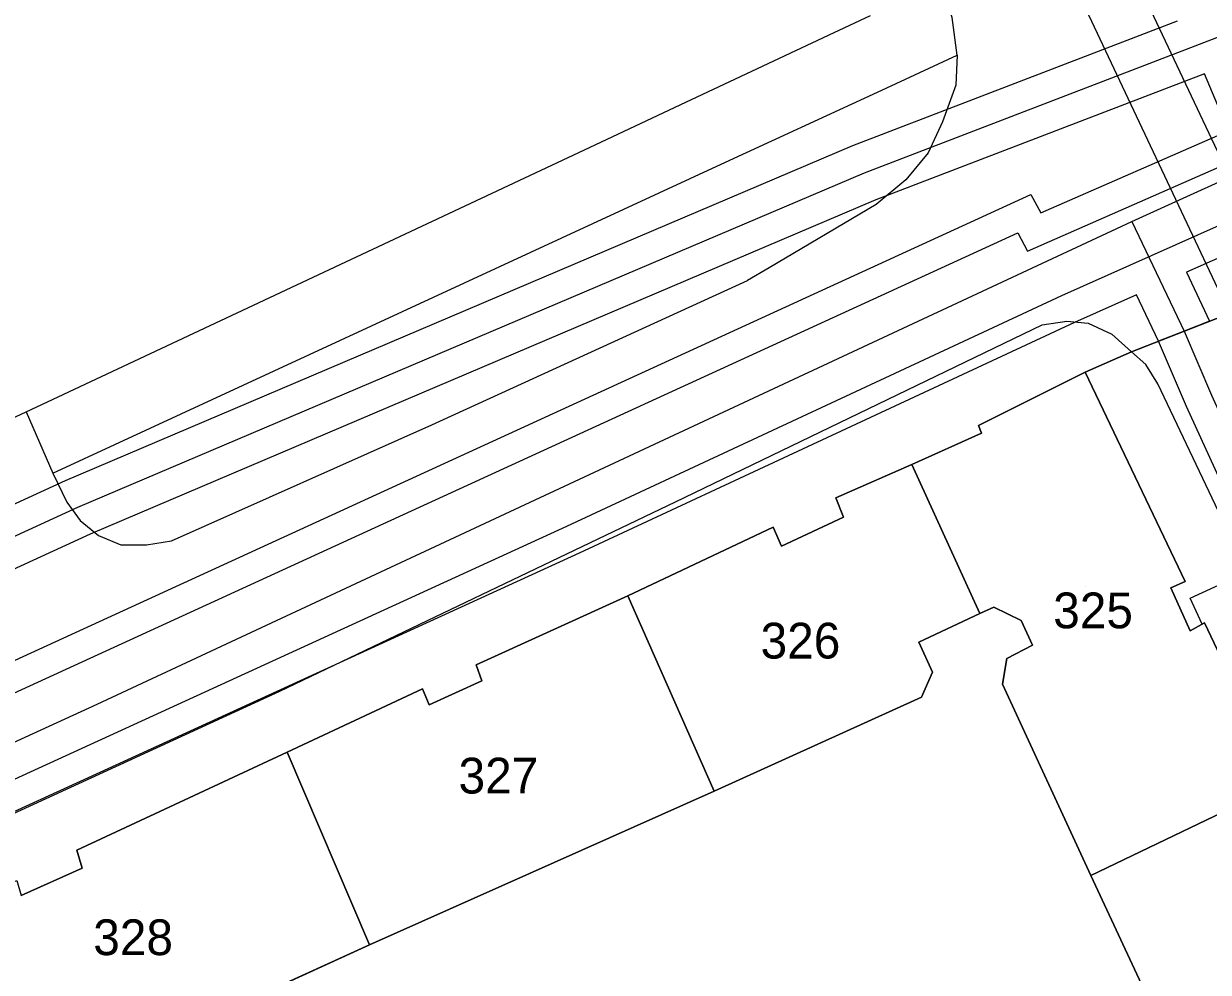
# Model space of a CAD drawing. Extents: x -264070 to -262271, y -1238894 to -1238141.
# Drawn here: x -263749.9 to -263683.6, y -1238538.8 to -1238485.7 of the extents above; entities that cross this region are included whole.
import ezdxf

# ---------------------------------------------------------------- set-up
doc = ezdxf.new("R2010")
doc.units = 0
for name, color, linetype in [('body_kn', 7, 'Continuous'), ('katuz_linie', 7, 'Continuous'), ('kladpar_druhypozemkov', 7, 'Continuous'), ('kladpar_hranice', 7, 'Continuous'), ('kladpar_parcelnecisla', 7, 'Continuous'), ('kladpar_plochy', 7, 'Continuous'), ('linie', 7, 'Continuous'), ('tarchy_linie', 7, 'Continuous'), ('zappar_hrandruhpozemk', 7, 'Continuous'), ('zuob_linie', 7, 'Continuous'), ('zuob_plochy', 7, 'Continuous')]:
    doc.layers.add(name, color=color, linetype=linetype)

msp = doc.modelspace()

# ---------------------------------------------------------------- linework, layer by layer
at = {"layer": 'body_kn'}
for p, q in [((-263704.51, -1238486.2), (-263704.51, -1238486.2)), ((-263697.62, -1238487.46), (-263697.62, -1238487.46)), ((-263697.62, -1238487.46), (-263697.62, -1238487.46)), ((-263683.79, -1238488.51), (-263683.79, -1238488.51)), ((-263702.09, -1238489.53), (-263702.09, -1238489.53)), ((-263697.7, -1238489.15), (-263697.7, -1238489.15)), ((-263712.5, -1238489.95), (-263712.5, -1238489.95)), ((-263698.44, -1238491.2), (-263698.44, -1238491.2)), ((-263718.49, -1238492.76), (-263718.49, -1238492.76)), ((-263703.47, -1238492.52), (-263703.47, -1238492.52)), ((-263699.25, -1238492.92), (-263699.25, -1238492.92)), ((-263710.83, -1238493.56), (-263710.83, -1238493.56)), ((-263702.82, -1238494.04), (-263702.82, -1238494.04)), ((-263700.5, -1238494.44), (-263700.5, -1238494.44)), ((-263693.5, -1238495.26), (-263693.5, -1238495.26)), ((-263702.17, -1238495.56), (-263702.17, -1238495.56)), ((-263702.16, -1238495.82), (-263702.16, -1238495.82)), ((-263692.95, -1238496.29), (-263692.95, -1238496.29)), ((-263687.85, -1238496.76), (-263687.85, -1238496.76)), ((-263687.85, -1238496.76), (-263687.85, -1238496.76)), ((-263694.23, -1238497.41), (-263694.23, -1238497.41)), ((-263693.7, -1238498.42), (-263693.7, -1238498.42)), ((-263708.15, -1238499.36), (-263708.15, -1238499.36)), ((-263709.36, -1238500.07), (-263709.36, -1238500.07)), ((-263684.79, -1238499.61), (-263684.79, -1238499.61)), ((-263691.77, -1238500.91), (-263691.77, -1238500.91)), ((-263687.6, -1238500.87), (-263687.6, -1238500.87)), ((-263692.87, -1238502.55), (-263692.87, -1238502.55)), ((-263691.49, -1238502.35), (-263691.49, -1238502.35)), ((-263691.07, -1238502.41), (-263691.07, -1238502.41)), ((-263690.29, -1238502.46), (-263690.29, -1238502.46)), ((-263688.98, -1238503.06), (-263688.98, -1238503.06)), ((-263686.37, -1238503.47), (-263686.37, -1238503.47)), ((-263684.93, -1238502.91), (-263684.93, -1238502.91)), ((-263684.93, -1238502.91), (-263684.93, -1238502.91)), ((-263687.87, -1238504.06), (-263687.87, -1238504.06)), ((-263687.07, -1238504.76), (-263687.07, -1238504.76)), ((-263690.46, -1238505.2), (-263690.46, -1238505.2)), ((-263686.39, -1238505.85), (-263686.39, -1238505.85)), ((-263747.94, -1238506.58), (-263747.94, -1238506.58)), ((-263749.73, -1238507.42), (-263749.73, -1238507.42)), ((-263749.73, -1238507.42), (-263749.73, -1238507.42)), ((-263684.8, -1238507.11), (-263684.8, -1238507.11)), ((-263727.02, -1238508.14), (-263727.02, -1238508.14)), ((-263696.43, -1238508.17), (-263696.43, -1238508.17)), ((-263696.27, -1238508.61), (-263696.27, -1238508.61)), ((-263700.17, -1238510.36), (-263700.17, -1238510.36)), ((-263748.24, -1238510.85), (-263748.24, -1238510.85)), ((-263748.24, -1238510.85), (-263748.24, -1238510.85)), ((-263747.52, -1238511.25), (-263747.52, -1238511.25)), ((-263747.45, -1238512.47), (-263747.45, -1238512.47)), ((-263746.83, -1238512.75), (-263746.83, -1238512.75)), ((-263713.39, -1238512.45), (-263713.39, -1238512.45)), ((-263704.41, -1238512.23), (-263704.41, -1238512.23)), ((-263703.99, -1238513.3), (-263703.99, -1238513.3)), ((-263746.7, -1238513.5), (-263746.7, -1238513.5)), ((-263719.48, -1238513.81), (-263719.48, -1238513.81)), ((-263707.92, -1238513.87), (-263707.92, -1238513.87)), ((-263707.92, -1238513.87), (-263707.92, -1238513.87)), ((-263746.14, -1238514.25), (-263746.14, -1238514.25)), ((-263745.67, -1238514.33), (-263745.67, -1238514.33)), ((-263741.59, -1238514.63), (-263741.59, -1238514.63)), ((-263744.42, -1238514.85), (-263744.42, -1238514.85)), ((-263742.99, -1238514.86), (-263742.99, -1238514.86)), ((-263718.79, -1238515.31), (-263718.79, -1238515.31)), ((-263707.46, -1238514.92), (-263707.46, -1238514.92)), ((-263685.68, -1238517.26), (-263685.68, -1238517.26)), ((-263684.86, -1238516.91), (-263684.86, -1238516.91)), ((-263716.06, -1238517.71), (-263716.06, -1238517.71)), ((-263716.06, -1238517.71), (-263716.06, -1238517.71)), ((-263684.59, -1238517.83), (-263684.59, -1238517.83)), ((-263696.36, -1238518.7), (-263696.36, -1238518.7)), ((-263695.58, -1238518.33), (-263695.58, -1238518.33)), ((-263694.04, -1238519.09), (-263694.04, -1238519.09)), ((-263683.91, -1238519.29), (-263683.91, -1238519.29)), ((-263683.78, -1238519.22), (-263683.78, -1238519.22)), ((-263684.59, -1238519.67), (-263684.59, -1238519.67)), ((-263684.59, -1238519.67), (-263684.59, -1238519.67)), ((-263699.78, -1238520.3), (-263699.78, -1238520.3)), ((-263693.41, -1238520.47), (-263693.41, -1238520.47)), ((-263694.84, -1238521.21), (-263694.84, -1238521.21)), ((-263724.54, -1238521.56), (-263724.54, -1238521.56)), ((-263699, -1238521.97), (-263699, -1238521.97)), ((-263724.22, -1238522.46), (-263724.22, -1238522.46)), ((-263695.1, -1238522.64), (-263695.1, -1238522.64)), ((-263735.53, -1238523.04), (-263735.53, -1238523.04)), ((-263735.53, -1238523.04), (-263735.53, -1238523.04)), ((-263727.55, -1238522.91), (-263727.55, -1238522.91)), ((-263699.62, -1238523.38), (-263699.62, -1238523.38)), ((-263699.62, -1238523.38), (-263699.62, -1238523.38)), ((-263745.75, -1238523.77), (-263745.75, -1238523.77)), ((-263727.17, -1238523.8), (-263727.17, -1238523.8)), ((-263735.12, -1238526.44), (-263735.12, -1238526.44)), ((-263735.12, -1238526.44), (-263735.12, -1238526.44)), ((-263711.22, -1238528.63), (-263711.22, -1238528.63)), ((-263746.9, -1238531.93), (-263746.9, -1238531.93)), ((-263746.59, -1238532.94), (-263746.59, -1238532.94)), ((-263690.15, -1238533.34), (-263690.15, -1238533.34)), ((-263730.52, -1238537.23), (-263730.52, -1238537.23))]:
    msp.add_line(p, q, dxfattribs=at)
at = {"layer": 'katuz_linie'}
msp.add_lwpolyline([(-263904.62, -1238577.05), (-263898.4, -1238574.47), (-263896.49, -1238573.62), (-263856.97, -1238556.17), (-263854.46, -1238555.06), (-263852.95, -1238554.4), (-263817.58, -1238538.75), (-263814.84, -1238537.54), (-263814.47, -1238537.38), (-263805, -1238533.05), (-263804.1, -1238532.62), (-263798.32, -1238529.9), (-263797.41, -1238529.47), (-263787.53, -1238524.91), (-263786.42, -1238524.4), (-263757.31, -1238510.93), (-263753.78, -1238509.3), (-263749.73, -1238507.42), (-263747.94, -1238506.58), (-263718.49, -1238492.76), (-263712.5, -1238489.95), (-263704.51, -1238486.2), (-263702.48, -1238485.24)], dxfattribs=at)
at = {"layer": 'kladpar_druhypozemkov'}
for p, q in [((-263690.44, -1238517.21), (-263690.44, -1238517.21)), ((-263706.39, -1238519.46), (-263706.39, -1238519.46)), ((-263723.44, -1238526.61), (-263723.44, -1238526.61)), ((-263743.39, -1238535.36), (-263743.39, -1238535.36))]:
    msp.add_line(p, q, dxfattribs=at)
at = {"layer": 'kladpar_hranice'}
for p, q in [((-263711.22, -1238528.63), (-263699.62, -1238523.38)), ((-263730.52, -1238537.23), (-263711.22, -1238528.63)), ((-263753.82, -1238547.84), (-263730.52, -1238537.23))]:
    msp.add_line(p, q, dxfattribs=at)
for points in [[(-263904.62, -1238577.05), (-263898.4, -1238574.47), (-263896.49, -1238573.62), (-263856.97, -1238556.17), (-263854.46, -1238555.06), (-263852.95, -1238554.4), (-263817.58, -1238538.75), (-263814.84, -1238537.54), (-263814.47, -1238537.38), (-263805, -1238533.05), (-263804.1, -1238532.62), (-263798.32, -1238529.9), (-263797.41, -1238529.47), (-263787.53, -1238524.91), (-263786.42, -1238524.4), (-263757.31, -1238510.93), (-263753.78, -1238509.3), (-263749.73, -1238507.42), (-263747.94, -1238506.58), (-263718.49, -1238492.76), (-263712.5, -1238489.95), (-263704.51, -1238486.2), (-263702.48, -1238485.24)], [(-263674.58, -1238498.85), (-263687.87, -1238504.06), (-263690.46, -1238505.2), (-263696.43, -1238508.17), (-263696.27, -1238508.61), (-263700.17, -1238510.36), (-263704.41, -1238512.23), (-263703.99, -1238513.3), (-263707.46, -1238514.92), (-263707.92, -1238513.87), (-263716.06, -1238517.71), (-263724.54, -1238521.56), (-263724.22, -1238522.46), (-263727.17, -1238523.8), (-263727.55, -1238522.91), (-263735.12, -1238526.44), (-263746.9, -1238531.93), (-263746.59, -1238532.94), (-263750, -1238534.47)], [(-263679.5, -1238528.24), (-263683.78, -1238519.22), (-263684.59, -1238519.67), (-263685.68, -1238517.26), (-263684.86, -1238516.91), (-263690.46, -1238505.2), (-263687.87, -1238504.06), (-263674.58, -1238498.85)], [(-263684.59, -1238519.67), (-263683.78, -1238519.22), (-263679.5, -1238528.24), (-263690.15, -1238533.34), (-263695.1, -1238522.64), (-263694.84, -1238521.21), (-263693.41, -1238520.47), (-263694.04, -1238519.09), (-263695.58, -1238518.33), (-263696.36, -1238518.7), (-263700.17, -1238510.36), (-263696.27, -1238508.61), (-263696.43, -1238508.17), (-263690.46, -1238505.2), (-263684.86, -1238516.91), (-263685.68, -1238517.26), (-263684.59, -1238519.67)], [(-263707.92, -1238513.87), (-263707.46, -1238514.92), (-263703.99, -1238513.3), (-263704.41, -1238512.23), (-263700.17, -1238510.36), (-263696.36, -1238518.7), (-263699.78, -1238520.3), (-263699, -1238521.97), (-263699.62, -1238523.38), (-263711.22, -1238528.63), (-263716.06, -1238517.71), (-263707.92, -1238513.87)], [(-263716.06, -1238517.71), (-263711.22, -1238528.63), (-263730.52, -1238537.23), (-263735.12, -1238526.44), (-263727.55, -1238522.91), (-263727.17, -1238523.8), (-263724.22, -1238522.46), (-263724.54, -1238521.56), (-263716.06, -1238517.71)], [(-263699.62, -1238523.38), (-263699, -1238521.97), (-263699.78, -1238520.3), (-263696.36, -1238518.7), (-263695.58, -1238518.33), (-263694.04, -1238519.09), (-263693.41, -1238520.47), (-263694.84, -1238521.21), (-263695.1, -1238522.64), (-263690.15, -1238533.34), (-263682.18, -1238550.43)], [(-263735.12, -1238526.44), (-263730.52, -1238537.23), (-263753.82, -1238547.84), (-263757.99, -1238537.04), (-263750.24, -1238533.62), (-263750, -1238534.47), (-263746.59, -1238532.94), (-263746.9, -1238531.93), (-263735.12, -1238526.44)], [(-263675.05, -1238537.69), (-263675.88, -1238538.05), (-263674.89, -1238540.23), (-263674.08, -1238539.86), (-263671.4, -1238545.46), (-263682.18, -1238550.43), (-263690.15, -1238533.34), (-263679.5, -1238528.24), (-263675.05, -1238537.69)]]:
    msp.add_lwpolyline(points, dxfattribs=at)
at = {"layer": 'kladpar_plochy'}
for p, q in [((-263699.78, -1238520.3), (-263696.36, -1238518.7)), ((-263696.36, -1238518.7), (-263695.58, -1238518.33)), ((-263695.58, -1238518.33), (-263694.04, -1238519.09)), ((-263694.04, -1238519.09), (-263693.41, -1238520.47)), ((-263699, -1238521.97), (-263699.78, -1238520.3)), ((-263693.41, -1238520.47), (-263694.84, -1238521.21)), ((-263694.84, -1238521.21), (-263695.1, -1238522.64)), ((-263699.62, -1238523.38), (-263699, -1238521.97)), ((-263695.1, -1238522.64), (-263690.15, -1238533.34)), ((-263711.22, -1238528.63), (-263699.62, -1238523.38)), ((-263730.52, -1238537.23), (-263711.22, -1238528.63)), ((-263690.15, -1238533.34), (-263682.18, -1238550.43)), ((-263753.82, -1238547.84), (-263730.52, -1238537.23))]:
    msp.add_line(p, q, dxfattribs=at)
for points in [[(-263904.62, -1238577.05), (-263898.4, -1238574.47), (-263896.49, -1238573.62), (-263856.97, -1238556.17), (-263854.46, -1238555.06), (-263852.95, -1238554.4), (-263817.58, -1238538.75), (-263814.84, -1238537.54), (-263814.47, -1238537.38), (-263805, -1238533.05), (-263804.1, -1238532.62), (-263798.32, -1238529.9), (-263797.41, -1238529.47), (-263787.53, -1238524.91), (-263786.42, -1238524.4), (-263757.31, -1238510.93), (-263753.78, -1238509.3), (-263749.73, -1238507.42), (-263747.94, -1238506.58), (-263718.49, -1238492.76), (-263712.5, -1238489.95), (-263704.51, -1238486.2), (-263702.48, -1238485.24)], [(-263674.58, -1238498.85), (-263687.87, -1238504.06), (-263690.46, -1238505.2), (-263696.43, -1238508.17), (-263696.27, -1238508.61), (-263700.17, -1238510.36), (-263704.41, -1238512.23), (-263703.99, -1238513.3), (-263707.46, -1238514.92), (-263707.92, -1238513.87), (-263716.06, -1238517.71), (-263724.54, -1238521.56), (-263724.22, -1238522.46), (-263727.17, -1238523.8), (-263727.55, -1238522.91), (-263735.12, -1238526.44), (-263746.9, -1238531.93), (-263746.59, -1238532.94), (-263750, -1238534.47)], [(-263679.5, -1238528.24), (-263683.78, -1238519.22), (-263684.59, -1238519.67), (-263685.68, -1238517.26), (-263684.86, -1238516.91), (-263690.46, -1238505.2), (-263687.87, -1238504.06), (-263674.58, -1238498.85)]]:
    msp.add_lwpolyline(points, dxfattribs=at)
for points in [[(-263684.59, -1238519.67), (-263683.78, -1238519.22), (-263679.5, -1238528.24), (-263690.15, -1238533.34), (-263695.1, -1238522.64), (-263694.84, -1238521.21), (-263693.41, -1238520.47), (-263694.04, -1238519.09), (-263695.58, -1238518.33), (-263696.36, -1238518.7), (-263700.17, -1238510.36), (-263696.27, -1238508.61), (-263696.43, -1238508.17), (-263690.46, -1238505.2), (-263684.86, -1238516.91), (-263685.68, -1238517.26)], [(-263707.92, -1238513.87), (-263707.46, -1238514.92), (-263703.99, -1238513.3), (-263704.41, -1238512.23), (-263700.17, -1238510.36), (-263696.36, -1238518.7), (-263699.78, -1238520.3), (-263699, -1238521.97), (-263699.62, -1238523.38), (-263711.22, -1238528.63), (-263716.06, -1238517.71)], [(-263716.06, -1238517.71), (-263711.22, -1238528.63), (-263730.52, -1238537.23), (-263735.12, -1238526.44), (-263727.55, -1238522.91), (-263727.17, -1238523.8), (-263724.22, -1238522.46), (-263724.54, -1238521.56)], [(-263735.12, -1238526.44), (-263730.52, -1238537.23), (-263753.82, -1238547.84), (-263757.99, -1238537.04), (-263750.24, -1238533.62), (-263750, -1238534.47), (-263746.59, -1238532.94), (-263746.9, -1238531.93)], [(-263675.05, -1238537.69), (-263675.88, -1238538.05), (-263674.89, -1238540.23), (-263674.08, -1238539.86), (-263671.4, -1238545.46), (-263682.18, -1238550.43), (-263690.15, -1238533.34), (-263679.5, -1238528.24)]]:
    msp.add_lwpolyline(points, close=True, dxfattribs=at)
at = {"layer": 'linie'}
for p, q in [((-263689.35, -1238479.53), (-263551.75, -1238771.36)), ((-263554.69, -1238772.72), (-263692.34, -1238480.82))]:
    msp.add_line(p, q, dxfattribs=at)
at = {"layer": 'tarchy_linie'}
msp.add_line((-263687.85, -1238496.76), (-263684.93, -1238502.91), dxfattribs=at)
for points in [[(-264057.8, -1238661.22), (-263991.75, -1238634.81), (-263953.59, -1238615.83), (-263902.45, -1238592.17), (-263894.88, -1238589.22), (-263890.52, -1238587.61), (-263805.72, -1238548.49), (-263694.23, -1238497.41), (-263693.7, -1238498.42), (-263678.65, -1238491.83), (-263679.23, -1238490.22), (-263678.17, -1238489.62), (-263617.23, -1238461.76), (-263560.94, -1238435.5), (-263453.59, -1238385.71), (-263376.05, -1238350.16), (-263329.88, -1238328.77)], [(-264056.86, -1238661.79), (-263955.03, -1238615.7), (-263902.06, -1238590.93), (-263806.02, -1238547.49), (-263797.07, -1238543.46), (-263795.62, -1238546.45), (-263792.71, -1238545.26), (-263745.75, -1238523.77), (-263687.85, -1238496.76), (-263647.2, -1238478.29), (-263550.85, -1238434.28), (-263455.49, -1238390.65), (-263404.28, -1238367.05), (-263358.16, -1238345.65), (-263328.12, -1238332.27)], [(-263932.09, -1238607.52), (-263895.89, -1238591.28), (-263861.61, -1238576.56), (-263827.46, -1238561.85), (-263793.34, -1238547.55), (-263780.97, -1238541.82), (-263758.17, -1238531.52), (-263719.48, -1238513.81), (-263691.77, -1238500.91), (-263677.76, -1238494.67), (-263636.19, -1238475.69), (-263619.38, -1238467.98), (-263592.72, -1238455.89), (-263548.26, -1238435.63), (-263506.75, -1238416.44), (-263445.05, -1238388.54), (-263419.8, -1238377.15), (-263374.36, -1238356.49), (-263352.57, -1238346.28), (-263328.15, -1238332.21)], [(-263902.7, -1238581.17), (-263849.37, -1238556.99), (-263798.45, -1238534.63), (-263747.52, -1238511.25), (-263703.47, -1238492.52), (-263685.3, -1238485.55)], [(-263900.65, -1238582.05), (-263848.69, -1238558.49), (-263797.79, -1238536.14), (-263746.83, -1238512.75), (-263702.82, -1238494.04), (-263681.49, -1238485.86)], [(-263901.23, -1238588.8), (-263806.68, -1238546.03), (-263796.36, -1238541.38), (-263795.96, -1238542.2), (-263693.5, -1238495.26), (-263692.95, -1238496.29), (-263682.44, -1238491.69), (-263683.79, -1238488.51), (-263702.17, -1238495.56), (-263746.14, -1238514.25), (-263797.13, -1238537.65), (-263848.01, -1238559.99), (-263901.34, -1238584.17)], [(-263680.02, -1238497.49), (-263684.79, -1238499.61), (-263683.5, -1238502.35), (-263684.93, -1238502.91), (-263686.37, -1238503.47), (-263687.6, -1238500.87), (-263691.07, -1238502.41), (-263718.79, -1238515.31), (-263757.49, -1238533.02), (-263780.28, -1238543.32), (-263789.96, -1238547.8), (-263788.74, -1238550.66), (-263790.16, -1238551.26), (-263791.59, -1238551.86), (-263793.12, -1238552.49), (-263794.24, -1238549.72), (-263826.81, -1238563.37)], [(-263675.47, -1238527.5), (-263684.8, -1238507.11), (-263686.37, -1238503.47), (-263684.93, -1238502.91), (-263683.5, -1238502.35)], [(-263684.93, -1238502.91), (-263683.39, -1238506.49), (-263674.21, -1238526.57), (-263674.08, -1238526.84), (-263673.89, -1238527.25), (-263666.92, -1238542.16), (-263666.79, -1238542.43), (-263666.66, -1238542.71), (-263651.46, -1238574.25), (-263651.27, -1238574.66), (-263651.03, -1238575.21), (-263645.32, -1238588.78), (-263644.7, -1238590.51)], [(-263679.5, -1238528.24), (-263683.78, -1238519.22), (-263683.91, -1238519.29), (-263684.59, -1238517.83), (-263681.59, -1238516.45)]]:
    msp.add_lwpolyline(points, dxfattribs=at)
at = {"layer": 'zappar_hrandruhpozemk'}
for p, q in [((-263727.02, -1238508.14), (-263709.36, -1238500.07)), ((-263735.53, -1238523.04), (-263713.39, -1238512.45))]:
    msp.add_line(p, q, dxfattribs=at)
for points in [[(-263697.62, -1238487.46), (-263697.9, -1238485.35), (-263698.51, -1238483.48)], [(-263748.24, -1238510.85), (-263710.83, -1238493.56), (-263702.09, -1238489.53), (-263697.62, -1238487.46)], [(-263697.62, -1238487.46), (-263697.7, -1238489.15), (-263698.44, -1238491.2), (-263699.25, -1238492.92), (-263700.5, -1238494.44), (-263702.16, -1238495.82), (-263708.15, -1238499.36), (-263709.36, -1238500.07)], [(-263713.39, -1238512.45), (-263692.87, -1238502.55), (-263691.49, -1238502.35), (-263690.29, -1238502.46), (-263688.98, -1238503.06), (-263687.87, -1238504.06)], [(-263686.39, -1238505.85), (-263687.07, -1238504.76), (-263687.87, -1238504.06)], [(-263648.45, -1238585.45), (-263667.57, -1238545.42), (-263686.39, -1238505.85)], [(-263749.73, -1238507.42), (-263748.24, -1238510.85), (-263747.45, -1238512.47), (-263746.7, -1238513.5), (-263745.67, -1238514.33), (-263744.42, -1238514.85), (-263742.99, -1238514.86), (-263741.59, -1238514.63), (-263727.02, -1238508.14)], [(-263788.68, -1238550.64), (-263788.95, -1238549.76), (-263788.96, -1238548.8), (-263788.8, -1238548.16), (-263788.31, -1238547.3), (-263786.96, -1238546.64), (-263735.53, -1238523.04)]]:
    msp.add_lwpolyline(points, dxfattribs=at)
at = {"layer": 'zuob_linie'}
msp.add_lwpolyline([(-263904.62, -1238577.05), (-263898.4, -1238574.47), (-263896.49, -1238573.62), (-263856.97, -1238556.17), (-263854.46, -1238555.06), (-263852.95, -1238554.4), (-263817.58, -1238538.75), (-263814.84, -1238537.54), (-263814.47, -1238537.38), (-263805, -1238533.05), (-263804.1, -1238532.62), (-263798.32, -1238529.9), (-263797.41, -1238529.47), (-263787.53, -1238524.91), (-263786.42, -1238524.4), (-263757.31, -1238510.93), (-263753.78, -1238509.3), (-263749.73, -1238507.42), (-263747.94, -1238506.58), (-263718.49, -1238492.76), (-263712.5, -1238489.95), (-263704.51, -1238486.2), (-263702.48, -1238485.24)], dxfattribs=at)
at = {"layer": 'zuob_plochy'}
msp.add_lwpolyline([(-263904.62, -1238577.05), (-263898.4, -1238574.47), (-263896.49, -1238573.62), (-263856.97, -1238556.17), (-263854.46, -1238555.06), (-263852.95, -1238554.4), (-263817.58, -1238538.75), (-263814.84, -1238537.54), (-263814.47, -1238537.38), (-263805, -1238533.05), (-263804.1, -1238532.62), (-263798.32, -1238529.9), (-263797.41, -1238529.47), (-263787.53, -1238524.91), (-263786.42, -1238524.4), (-263757.31, -1238510.93), (-263753.78, -1238509.3), (-263749.73, -1238507.42), (-263747.94, -1238506.58), (-263718.49, -1238492.76), (-263712.5, -1238489.95), (-263704.51, -1238486.2), (-263702.48, -1238485.24)], dxfattribs=at)

# ---------------------------------------------------------------- texts
at = {"layer": 'kladpar_parcelnecisla'}
for s, p in [('325', (-263692.253, -1238519.52)), ('326', (-263708.628, -1238521.21)), ('327', (-263725.531, -1238528.76)), ('328', (-263745.972, -1238537.8))]:
    msp.add_text(s, height=2, dxfattribs=at).set_placement(p)

doc.saveas('drawing.dxf')
